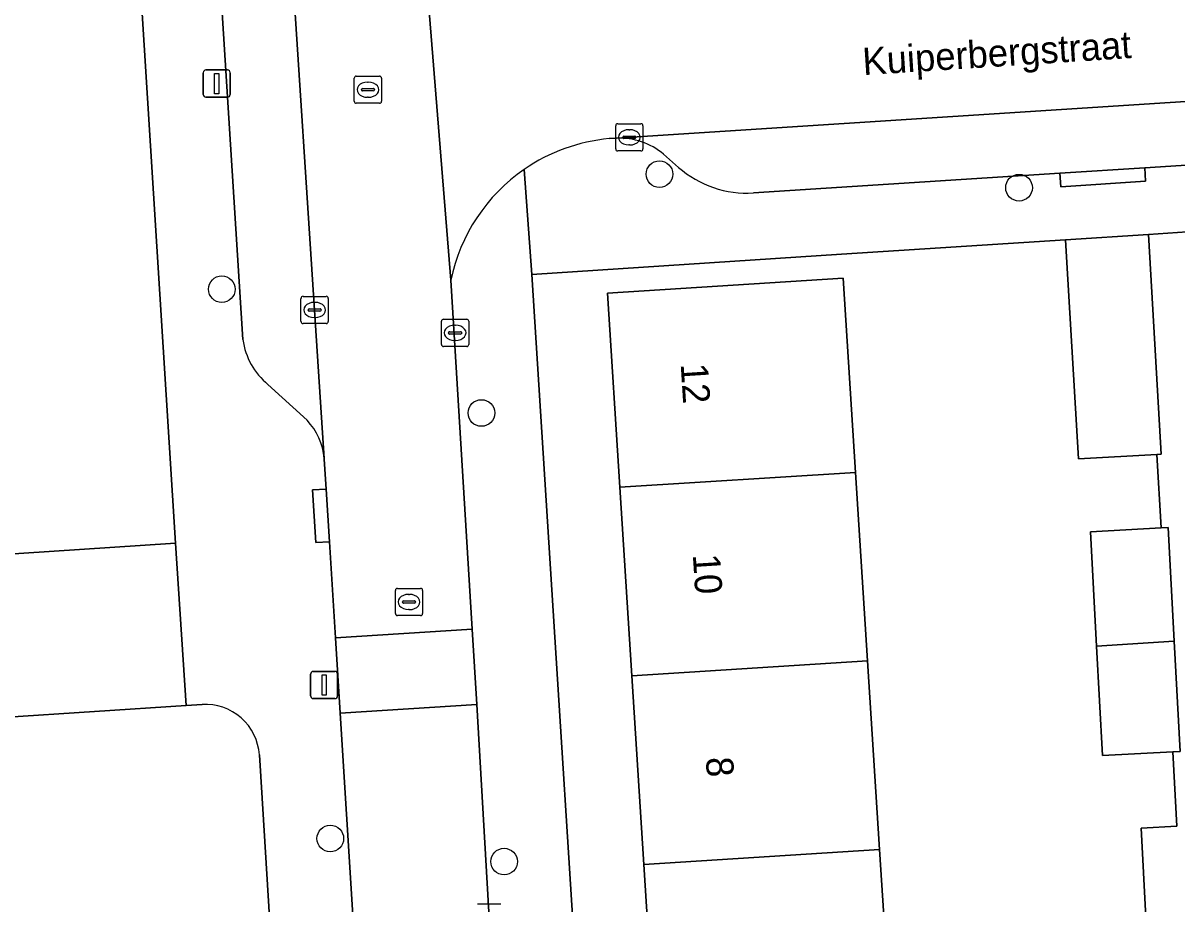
# Model space of a CAD drawing. Extents: x 159680 to 160786, y 387323 to 388340.
# Drawn here: x 160218.59 to 160260.96, y 388058.78 to 388091.16 of the extents above; entities that cross this region are included whole.
import ezdxf

# ---------------------------------------------------------------- set-up
doc = ezdxf.new("R2010")
doc.units = 0
for name, color, linetype in [('IMGEO_Boom', 7, 'Continuous'), ('IMGEO_Erf', 7, 'Continuous'), ('IMGEO_Kolk', 7, 'Continuous'), ('IMGEO_Lichtmast', 7, 'Continuous'), ('IMGEO_Muur', 7, 'Continuous'), ('IMGEO_Openbare_ruimte_label', 7, 'Continuous'), ('IMGEO_Pand', 7, 'Continuous'), ('IMGEO_Pand_nummerreeks', 7, 'Continuous'), ('IMGEO_Parkeervlak_open', 7, 'Continuous'), ('IMGEO_Rijbaan_lokaal_open', 7, 'Continuous'), ('IMGEO_Rioolput', 7, 'Continuous'), ('IMGEO_Voetpad_open', 7, 'Continuous')]:
    doc.layers.add(name, color=color, linetype=linetype)

msp = doc.modelspace()

# ---------------------------------------------------------------- linework, layer by layer
at = {"layer": 'IMGEO_Boom'}
for centre in [(160241.96, 388085.603), (160255.166, 388085.105), (160225.888, 388081.374), (160235.423, 388076.825), (160229.874, 388061.187), (160236.256, 388060.338)]:
    msp.add_circle(centre, 0.489, dxfattribs=at)
at = {"layer": 'IMGEO_Erf'}
for points in [[(160216.192, 388071.518), (160224.188, 388072.039), (160220.402, 388132.213), (160195.393, 388130.64)], [(160259.647, 388061.573), (160260.959, 388061.639), (160260.82, 388064.374), (160258.228, 388064.234), (160258.012, 388068.256), (160257.785, 388072.461), (160260.386, 388072.601), (160260.229, 388075.305), (160257.345, 388075.138), (160256.927, 388082.361), (160256.879, 388083.19), (160248.651, 388082.657), (160237.271, 388081.916), (160239.688, 388043.867), (160239.994, 388037.032)], [(160225.165, 388066.111), (160224.579, 388066.073), (160204.372, 388064.747), (160204.523, 388062.271), (160198.588, 388061.908), (160198.437, 388064.384), (160176.383, 388063.009)], [(160228.97, 388036.488), (160228.815, 388039.185), (160227.269, 388064.257)], [(160241.021, 388036.065), (160261.609, 388037.303), (160261.41, 388040.373), (160258.33, 388040.177), (160257.874, 388047.354), (160260.954, 388047.55), (160260.738, 388050.83), (160258.369, 388050.674), (160258.128, 388054.325), (160257.874, 388058.163), (160259.824, 388058.292), (160259.647, 388061.573)]]:
    msp.add_lwpolyline(points, dxfattribs=at)
msp.add_lwpolyline([(160250.933, 388046.907), (160251.388, 388039.782), (160242.729, 388039.229), (160242.275, 388046.348), (160241.832, 388053.286), (160241.389, 388060.227), (160240.945, 388067.168), (160240.503, 388074.102), (160240.048, 388081.226), (160248.707, 388081.778), (160249.163, 388074.636), (160249.604, 388067.72), (160250.048, 388060.779), (160250.491, 388053.838)], close=True, dxfattribs=at)
msp.add_arc((160225.29, 388064.133), 1.982, 3.6001, 93.6282, dxfattribs=at)
at = {"layer": 'IMGEO_Kolk'}
for p, q in [((160240.355, 388086.53), (160240.355, 388087.382)), ((160240.43, 388087.456), (160241.282, 388087.456)), ((160240.843, 388087.236), (160240.868, 388087.236)), ((160241.356, 388087.382), (160241.356, 388086.53)), ((160240.614, 388086.95), (160240.614, 388086.962)), ((160241.052, 388086.913), (160240.654, 388086.913)), ((160240.657, 388086.999), (160241.055, 388086.999)), ((160240.866, 388086.676), (160240.841, 388086.676)), ((160241.098, 388086.962), (160241.098, 388086.95)), ((160241.282, 388086.456), (160240.43, 388086.456)), ((160228.798, 388080.186), (160228.798, 388081.038)), ((160228.873, 388081.112), (160229.725, 388081.112)), ((160229.286, 388080.892), (160229.311, 388080.892)), ((160229.799, 388081.038), (160229.799, 388080.186)), ((160229.057, 388080.606), (160229.057, 388080.618)), ((160229.495, 388080.569), (160229.097, 388080.569)), ((160229.1, 388080.655), (160229.498, 388080.655)), ((160229.309, 388080.332), (160229.284, 388080.332)), ((160229.541, 388080.618), (160229.541, 388080.606)), ((160229.725, 388080.112), (160228.873, 388080.112)), ((160233.956, 388079.343), (160233.956, 388080.195)), ((160234.031, 388080.269), (160234.883, 388080.269)), ((160234.444, 388080.049), (160234.469, 388080.049)), ((160234.957, 388080.195), (160234.957, 388079.343)), ((160234.215, 388079.763), (160234.215, 388079.775)), ((160234.653, 388079.726), (160234.255, 388079.726)), ((160234.258, 388079.812), (160234.656, 388079.812)), ((160234.467, 388079.489), (160234.442, 388079.489)), ((160234.699, 388079.775), (160234.699, 388079.763)), ((160234.883, 388079.269), (160234.031, 388079.269)), ((160235.281, 388058.782), (160236.133, 388058.782))]:
    msp.add_line(p, q, dxfattribs=at)
for points in [[(160240.355, 388086.53), (160240.355, 388087.382)], [(160240.43, 388087.456), (160241.282, 388087.456)], [(160241.356, 388087.382), (160241.356, 388086.53)], [(160241.282, 388086.456), (160240.43, 388086.456)], [(160228.798, 388080.186), (160228.798, 388081.038)], [(160228.873, 388081.112), (160229.725, 388081.112)], [(160229.799, 388081.038), (160229.799, 388080.186)], [(160229.725, 388080.112), (160228.873, 388080.112)], [(160233.956, 388079.343), (160233.956, 388080.195)], [(160234.031, 388080.269), (160234.883, 388080.269)], [(160234.957, 388080.195), (160234.957, 388079.343)], [(160234.883, 388079.269), (160234.031, 388079.269)], [(160235.281, 388058.782), (160236.133, 388058.782)]]:
    msp.add_lwpolyline(points, dxfattribs=at)
for centre, radius, start, end in [((160240.432, 388087.38), 0.0765, 91.552, 178.448), ((160240.432, 388087.38), 0.0765, 91.552, 178.448), ((160241.28, 388087.38), 0.0765, 1.552, 88.448), ((160241.28, 388087.38), 0.0765, 1.552, 88.448), ((160240.654, 388086.959), 0.0403, 85.8775, 175.7526), ((160240.651, 388086.949), 0.0366, 178.938, 274.7102), ((160241.055, 388086.956), 0.043, 264.8664, 352.4533), ((160241.059, 388086.961), 0.0386, 1.7309, 96.639), ((160240.432, 388086.532), 0.0765, 181.552, 268.448), ((160240.432, 388086.532), 0.0765, 181.552, 268.448), ((160241.28, 388086.532), 0.0765, 271.552, 358.448), ((160241.28, 388086.532), 0.0765, 271.552, 358.448), ((160228.875, 388081.036), 0.0765, 91.552, 178.448), ((160228.875, 388081.036), 0.0765, 91.552, 178.448), ((160229.723, 388081.036), 0.0765, 1.552, 88.448), ((160229.723, 388081.036), 0.0765, 1.552, 88.448), ((160229.097, 388080.615), 0.0403, 85.8775, 175.7526), ((160229.094, 388080.605), 0.0366, 178.938, 274.7102), ((160229.498, 388080.612), 0.043, 264.8664, 352.4533), ((160229.502, 388080.617), 0.0386, 1.7309, 96.639), ((160228.875, 388080.188), 0.0765, 181.552, 268.448), ((160228.875, 388080.188), 0.0765, 181.552, 268.448), ((160229.723, 388080.188), 0.0765, 271.552, 358.448), ((160229.723, 388080.188), 0.0765, 271.552, 358.448), ((160234.033, 388080.193), 0.0765, 91.552, 178.448), ((160234.033, 388080.193), 0.0765, 91.552, 178.448), ((160234.881, 388080.193), 0.0765, 1.552, 88.448), ((160234.881, 388080.193), 0.0765, 1.552, 88.448), ((160234.255, 388079.772), 0.0403, 85.8775, 175.7526), ((160234.252, 388079.762), 0.0366, 178.938, 274.7102), ((160234.656, 388079.769), 0.043, 264.8664, 352.4533), ((160234.66, 388079.774), 0.0386, 1.7309, 96.639), ((160234.033, 388079.345), 0.0765, 181.552, 268.448), ((160234.033, 388079.345), 0.0765, 181.552, 268.448), ((160234.881, 388079.345), 0.0765, 271.552, 358.448), ((160234.881, 388079.345), 0.0765, 271.552, 358.448)]:
    msp.add_arc(centre, radius, start, end, dxfattribs=at)
for centre, major_axis, ratio, start_param, end_param in [((160240.842, 388086.956), (-0.387, 0.002), 0.722429, 4.712389, 7.853982), ((160240.867, 388086.956), (-0.39, 0.002), 0.717154, 1.570796, 4.712389), ((160229.285, 388080.612), (-0.387, 0.002), 0.722429, 4.712389, 7.853982), ((160229.31, 388080.612), (-0.39, 0.002), 0.717154, 1.570796, 4.712389), ((160234.443, 388079.769), (-0.387, 0.002), 0.722429, 4.712389, 7.853982), ((160234.468, 388079.769), (-0.39, 0.002), 0.717154, 1.570796, 4.712389)]:
    msp.add_ellipse(centre, major_axis=major_axis, ratio=ratio, start_param=start_param, end_param=end_param, dxfattribs=at)
at = {"layer": 'IMGEO_Lichtmast'}
for p, q in [((160225.207, 388088.532), (160225.207, 388089.332)), ((160225.207, 388089.332), (160225.207, 388088.532)), ((160225.307, 388089.432), (160226.097, 388089.432)), ((160226.097, 388089.432), (160225.307, 388089.432)), ((160226.197, 388089.332), (160226.197, 388088.532)), ((160226.197, 388088.532), (160226.197, 388089.332)), ((160226.097, 388088.432), (160225.307, 388088.432)), ((160225.307, 388088.432), (160226.097, 388088.432)), ((160229.151, 388066.428), (160229.151, 388067.228)), ((160229.151, 388067.228), (160229.151, 388066.428)), ((160229.251, 388067.328), (160230.041, 388067.328)), ((160230.041, 388067.328), (160229.251, 388067.328)), ((160230.141, 388067.228), (160230.141, 388066.428)), ((160230.141, 388066.428), (160230.141, 388067.228)), ((160230.041, 388066.328), (160229.251, 388066.328)), ((160229.251, 388066.328), (160230.041, 388066.328))]:
    msp.add_line(p, q, dxfattribs=at)
for points in [[(160225.627, 388089.307), (160225.777, 388089.307), (160225.777, 388088.557), (160225.627, 388088.557), (160225.627, 388089.307)], [(160229.571, 388067.203), (160229.721, 388067.203), (160229.721, 388066.453), (160229.571, 388066.453), (160229.571, 388067.203)]]:
    msp.add_lwpolyline(points, dxfattribs=at)
for centre, start, end in [((160225.307, 388089.332), 90, 180), ((160225.307, 388089.332), 90, 180), ((160226.097, 388089.332), 0, 90), ((160226.097, 388089.332), 360, 90), ((160225.307, 388088.532), 180, 270), ((160225.307, 388088.532), 180, 270), ((160226.097, 388088.532), 270, 0), ((160226.097, 388088.532), 270, 0), ((160229.251, 388067.228), 90, 180), ((160229.251, 388067.228), 90, 180), ((160230.041, 388067.228), 0, 90), ((160230.041, 388067.228), 360, 90), ((160229.251, 388066.428), 180, 270), ((160229.251, 388066.428), 180, 270), ((160230.041, 388066.428), 270, 0), ((160230.041, 388066.428), 270, 0)]:
    msp.add_arc(centre, 0.1, start, end, dxfattribs=at)
at = {"layer": 'IMGEO_Muur'}
msp.add_lwpolyline([(160248.651, 388082.657), (160256.879, 388083.19)], dxfattribs=at)
at = {"layer": 'IMGEO_Pand'}
for points in [[(160259.97, 388082.537), (160259.921, 388083.388), (160256.879, 388083.19), (160256.927, 388082.361), (160257.345, 388075.138), (160260.229, 388075.305), (160260.388, 388075.314)], [(160249.163, 388074.636), (160248.707, 388081.778), (160240.048, 388081.226), (160240.503, 388074.102)], [(160240.503, 388074.102), (160240.945, 388067.168), (160249.604, 388067.72), (160249.163, 388074.636)], [(160260.641, 388072.615), (160260.386, 388072.601), (160257.785, 388072.461), (160258.012, 388068.256), (160260.866, 388068.438)], [(160260.866, 388068.438), (160258.012, 388068.256), (160258.228, 388064.234), (160260.82, 388064.374), (160261.084, 388064.388)], [(160240.945, 388067.168), (160241.389, 388060.227), (160250.048, 388060.779), (160249.604, 388067.72)], [(160250.491, 388053.838), (160250.048, 388060.779), (160241.389, 388060.227), (160241.832, 388053.286)]]:
    msp.add_lwpolyline(points, close=True, dxfattribs=at)
at = {"layer": 'IMGEO_Parkeervlak_open'}
for points in [[(160219.429, 388191.461), (160220.801, 388170.376), (160223.934, 388122.727), (160226.665, 388079.521)], [(160229.645, 388075.157), (160226.539, 388122.896), (160226.495, 388123.57), (160226.311, 388126.364), (160222.632, 388183.79)], [(160288.76, 388142.471), (160289.128, 388136.838), (160289.394, 388132.678), (160289.566, 388129.934), (160290.81, 388110.513), (160292.171, 388090.23), (160279.989, 388089.476), (160271.816, 388088.95), (160269.082, 388088.774), (160240.381, 388086.926)], [(160245.414, 388084.915), (160256.668, 388085.639), (160259.781, 388085.84), (160280.136, 388087.15), (160292.747, 388087.931)], [(160242.114, 388086.333), (160242.661, 388085.852)], [(160227.585, 388077.875), (160229.023, 388076.556)]]:
    msp.add_lwpolyline(points, dxfattribs=at)
for centre, radius, start, end in [((160240.489, 388084.413), 2.515, 49.7565, 92.4636), ((160245.169, 388088.709), 3.802, 228.7179, 273.6895), ((160229.217, 388079.867), 2.576, 187.7308, 230.6736), ((160227.398, 388074.996), 2.252, 4.102, 43.8382)]:
    msp.add_arc(centre, radius, start, end, dxfattribs=at)
at = {"layer": 'IMGEO_Rijbaan_lokaal_open'}
for points in [[(160232.999, 388097.946), (160231.908, 388116.226), (160231.5, 388123.891), (160226.495, 388123.57), (160226.539, 388122.896), (160229.645, 388075.157), (160229.647, 388075.127), (160229.717, 388074.023), (160229.839, 388072.089), (160230.06, 388068.563), (160235.09, 388068.879), (160234.301, 388081.704), (160233.033, 388097.521)], [(160233.033, 388097.521), (160234.301, 388081.704)], [(160240.112, 388086.909), (160240.381, 388086.926), (160269.082, 388088.774), (160268.764, 388093.729)]]:
    msp.add_lwpolyline(points, dxfattribs=at)
for points in [[(160230.234, 388065.798), (160235.251, 388066.114), (160235.09, 388068.879), (160230.06, 388068.563)], [(160235.251, 388066.114), (160230.234, 388065.798), (160231.608, 388043.916), (160232.032, 388037.037), (160232.059, 388036.125), (160237.122, 388036.512), (160237.049, 388037.478), (160236.464, 388045.498), (160236.187, 388050.014)]]:
    msp.add_lwpolyline(points, close=True, dxfattribs=at)
for centre, radius, start, end in [((160240.716, 388080.388), 6.549, 95.2955, 124.5939), ((160240.719, 388080.386), 6.552, 124.6067, 168.3969)]:
    msp.add_arc(centre, radius, start, end, dxfattribs=at)
at = {"layer": 'IMGEO_Rioolput'}
for p, q in [((160230.83, 388089.206), (160231.682, 388089.206)), ((160230.755, 388088.28), (160230.755, 388089.132)), ((160231.057, 388088.749), (160231.455, 388088.749)), ((160231.243, 388088.986), (160231.268, 388088.986)), ((160231.756, 388089.132), (160231.756, 388088.28)), ((160231.014, 388088.7), (160231.014, 388088.712)), ((160231.452, 388088.663), (160231.054, 388088.663)), ((160231.266, 388088.426), (160231.241, 388088.426)), ((160231.498, 388088.712), (160231.498, 388088.7)), ((160231.682, 388088.206), (160230.83, 388088.206)), ((160232.264, 388069.454), (160232.264, 388070.306)), ((160232.339, 388070.38), (160233.191, 388070.38)), ((160232.752, 388070.16), (160232.777, 388070.16)), ((160233.265, 388070.306), (160233.265, 388069.454)), ((160232.523, 388069.874), (160232.523, 388069.886)), ((160232.961, 388069.837), (160232.563, 388069.837)), ((160232.566, 388069.923), (160232.964, 388069.923)), ((160233.007, 388069.886), (160233.007, 388069.874)), ((160233.191, 388069.38), (160232.339, 388069.38)), ((160232.775, 388069.6), (160232.75, 388069.6))]:
    msp.add_line(p, q, dxfattribs=at)
for points in [[(160230.83, 388089.206), (160231.682, 388089.206)], [(160230.755, 388088.28), (160230.755, 388089.132)], [(160231.756, 388089.132), (160231.756, 388088.28)], [(160231.682, 388088.206), (160230.83, 388088.206)], [(160232.264, 388069.454), (160232.264, 388070.306)], [(160232.339, 388070.38), (160233.191, 388070.38)], [(160233.265, 388070.306), (160233.265, 388069.454)], [(160233.191, 388069.38), (160232.339, 388069.38)]]:
    msp.add_lwpolyline(points, dxfattribs=at)
for centre, radius, start, end in [((160230.832, 388089.13), 0.0765, 91.552, 178.448), ((160230.832, 388089.13), 0.0765, 91.552, 178.448), ((160231.68, 388089.13), 0.0765, 1.552, 88.448), ((160231.68, 388089.13), 0.0765, 1.552, 88.448), ((160231.054, 388088.709), 0.0403, 85.8775, 175.7526), ((160231.459, 388088.711), 0.0386, 1.7309, 96.639), ((160231.051, 388088.699), 0.0366, 178.938, 274.7102), ((160231.455, 388088.706), 0.043, 264.8664, 352.4533), ((160230.832, 388088.282), 0.0765, 181.552, 268.448), ((160230.832, 388088.282), 0.0765, 181.552, 268.448), ((160231.68, 388088.282), 0.0765, 271.552, 358.448), ((160231.68, 388088.282), 0.0765, 271.552, 358.448), ((160232.341, 388070.304), 0.0765, 91.552, 178.448), ((160232.341, 388070.304), 0.0765, 91.552, 178.448), ((160233.189, 388070.304), 0.0765, 1.552, 88.448), ((160233.189, 388070.304), 0.0765, 1.552, 88.448), ((160232.563, 388069.883), 0.0403, 85.8775, 175.7526), ((160232.56, 388069.873), 0.0366, 178.938, 274.7102), ((160232.964, 388069.88), 0.043, 264.8664, 352.4533), ((160232.968, 388069.885), 0.0386, 1.7309, 96.639), ((160232.341, 388069.456), 0.0765, 181.552, 268.448), ((160232.341, 388069.456), 0.0765, 181.552, 268.448), ((160233.189, 388069.456), 0.0765, 271.552, 358.448), ((160233.189, 388069.456), 0.0765, 271.552, 358.448)]:
    msp.add_arc(centre, radius, start, end, dxfattribs=at)
for centre, major_axis, ratio, start_param, end_param in [((160231.242, 388088.706), (-0.387, 0.002), 0.722429, 4.712389, 7.853982), ((160231.267, 388088.706), (-0.39, 0.002), 0.717154, 1.570796, 4.712389), ((160232.751, 388069.88), (-0.387, 0.002), 0.722429, 4.712389, 7.853982), ((160232.776, 388069.88), (-0.39, 0.002), 0.717154, 1.570796, 4.712389)]:
    msp.add_ellipse(centre, major_axis=major_axis, ratio=ratio, start_param=start_param, end_param=end_param, dxfattribs=at)
at = {"layer": 'IMGEO_Voetpad_open'}
for points in [[(160214.769, 388222.018), (160214.997, 388217.562), (160215.195, 388214.508), (160215.396, 388211.402), (160215.598, 388208.296), (160215.799, 388205.19), (160216.001, 388202.083), (160216.202, 388198.977), (160216.287, 388197.621), (160220.316, 388133.584), (160220.402, 388132.213), (160224.188, 388072.039), (160224.579, 388066.073), (160225.165, 388066.111)], [(160226.665, 388079.521), (160223.934, 388122.727), (160220.801, 388170.376), (160219.429, 388191.461)], [(160292.747, 388087.931), (160280.136, 388087.15), (160259.781, 388085.84), (160259.809, 388085.341), (160256.696, 388085.14), (160256.668, 388085.639), (160245.414, 388084.915)], [(160240.381, 388086.926), (160240.112, 388086.909)], [(160242.661, 388085.852), (160242.114, 388086.333)], [(160236.998, 388085.779), (160237.271, 388081.916), (160248.651, 388082.657), (160256.879, 388083.19), (160259.921, 388083.388), (160261.342, 388083.48), (160294.88, 388085.659)], [(160237.271, 388081.916), (160236.998, 388085.779)], [(160261.342, 388083.48), (160259.921, 388083.388), (160259.97, 388082.537), (160260.388, 388075.314), (160260.229, 388075.305), (160260.386, 388072.601), (160260.641, 388072.615), (160260.866, 388068.438), (160261.084, 388064.388), (160260.82, 388064.374), (160260.959, 388061.639), (160259.647, 388061.573), (160259.824, 388058.292)], [(160234.301, 388081.704), (160235.09, 388068.879), (160235.251, 388066.114), (160236.187, 388050.014), (160236.464, 388045.498), (160237.049, 388037.478), (160237.122, 388036.512), (160239.994, 388037.032), (160239.688, 388043.867), (160237.271, 388081.916)], [(160229.023, 388076.556), (160227.585, 388077.875)], [(160227.269, 388064.257), (160228.815, 388039.185), (160228.97, 388036.488), (160232.059, 388036.125), (160232.032, 388037.037), (160231.608, 388043.916), (160230.234, 388065.798), (160230.06, 388068.563), (160229.839, 388072.089), (160229.34, 388072.062), (160229.218, 388073.996), (160229.717, 388074.023), (160229.647, 388075.127), (160229.645, 388075.157)], [(160224.188, 388072.039), (160216.192, 388071.518), (160213.943, 388071.371), (160206.819, 388070.925), (160199.176, 388070.444), (160197.779, 388070.357), (160189.678, 388069.849), (160182.108, 388069.377), (160174.959, 388068.93)], [(160176.383, 388063.009), (160198.437, 388064.384), (160204.372, 388064.747), (160224.579, 388066.073), (160224.188, 388072.039)]]:
    msp.add_lwpolyline(points, dxfattribs=at)
for points in [[(160256.668, 388085.639), (160256.696, 388085.14), (160259.809, 388085.341), (160259.781, 388085.84)], [(160229.717, 388074.023), (160229.218, 388073.996), (160229.34, 388072.062), (160229.839, 388072.089)]]:
    msp.add_lwpolyline(points, close=True, dxfattribs=at)
for centre, radius, start, end in [((160240.716, 388080.388), 6.549, 95.2955, 124.5939), ((160240.489, 388084.413), 2.515, 49.7565, 92.4636), ((160245.169, 388088.709), 3.802, 228.7179, 273.6895), ((160240.719, 388080.386), 6.552, 124.6067, 168.3969), ((160229.217, 388079.867), 2.576, 187.7308, 230.6736), ((160227.398, 388074.996), 2.252, 4.102, 43.8382), ((160225.29, 388064.133), 1.982, 3.6001, 93.6282)]:
    msp.add_arc(centre, radius, start, end, dxfattribs=at)

# ---------------------------------------------------------------- texts
at = {"layer": 'IMGEO_Openbare_ruimte_label'}
msp.add_text('Kuiperbergstraat', height=1, rotation=3.6693, dxfattribs=at).set_placement((160249.448, 388089.24))
at = {"layer": 'IMGEO_Pand_nummerreeks'}
for s, p in [('12', (160242.74, 388078.624)), ('10', (160243.186, 388071.619)), ('8', (160243.662, 388064.158))]:
    msp.add_text(s, height=1, rotation=273.6527, dxfattribs=at).set_placement(p)

doc.saveas('drawing.dxf')
